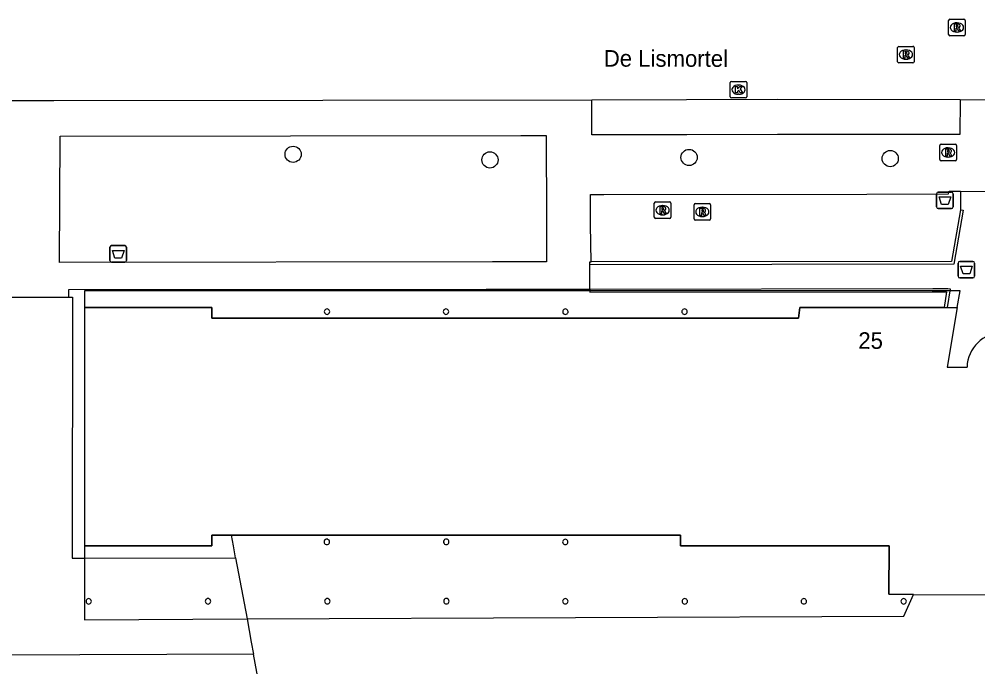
# Model space of a CAD drawing. Extents: x 161477 to 163040, y 383680 to 384868.
# Drawn here: x 162318.3 to 162376.2, y 384523.2 to 384562.3 of the extents above; entities that cross this region are included whole.
import ezdxf

# ---------------------------------------------------------------- set-up
doc = ezdxf.new("R2010")
doc.units = 0
for name, color, linetype in [('IMGEO_Afvalbak', 7, 'Continuous'), ('IMGEO_Boom', 7, 'Continuous'), ('IMGEO_Groenvoorziening', 7, 'Continuous'), ('IMGEO_Kolk', 7, 'Continuous'), ('IMGEO_Muur', 7, 'Continuous'), ('IMGEO_Openbare_ruimte_label', 7, 'Continuous'), ('IMGEO_Pand', 7, 'Continuous'), ('IMGEO_Pand_nummerreeks', 7, 'Continuous'), ('IMGEO_Pand_overbouw', 7, 'Continuous'), ('IMGEO_Rijbaan_lokaal_open', 7, 'Continuous'), ('IMGEO_Rioolput', 7, 'Continuous'), ('IMGEO_Voetpad_open', 7, 'Continuous')]:
    doc.layers.add(name, color=color, linetype=linetype)

msp = doc.modelspace()

# ---------------------------------------------------------------- linework, layer by layer
at = {"layer": 'IMGEO_Afvalbak'}
for p, q in [((162373.755, 384550.96), (162373.755, 384551.76)), ((162373.755, 384551.76), (162373.755, 384550.96)), ((162373.855, 384551.86), (162374.645, 384551.86)), ((162374.645, 384551.86), (162373.855, 384551.86)), ((162374.745, 384551.76), (162374.745, 384550.96)), ((162374.745, 384550.96), (162374.745, 384551.76)), ((162374.645, 384550.86), (162373.855, 384550.86)), ((162373.855, 384550.86), (162374.645, 384550.86)), ((162323.818, 384547.722), (162323.818, 384548.522)), ((162323.818, 384548.522), (162323.818, 384547.722)), ((162323.918, 384548.622), (162324.708, 384548.622)), ((162324.708, 384548.622), (162323.918, 384548.622)), ((162324.808, 384548.522), (162324.808, 384547.722)), ((162324.808, 384547.722), (162324.808, 384548.522)), ((162324.708, 384547.622), (162323.918, 384547.622)), ((162323.918, 384547.622), (162324.708, 384547.622)), ((162375.055, 384546.77), (162375.055, 384547.57)), ((162375.055, 384547.57), (162375.055, 384546.77)), ((162375.155, 384547.67), (162375.945, 384547.67)), ((162375.945, 384547.67), (162375.155, 384547.67)), ((162376.045, 384547.57), (162376.045, 384546.77)), ((162376.045, 384546.77), (162376.045, 384547.57)), ((162375.945, 384546.67), (162375.155, 384546.67)), ((162375.155, 384546.67), (162375.945, 384546.67))]:
    msp.add_line(p, q, dxfattribs=at)
for points in [[(162373.898, 384551.574), (162374.602, 384551.574), (162374.453, 384551.104), (162374.047, 384551.104), (162373.898, 384551.574)], [(162323.961, 384548.336), (162324.665, 384548.336), (162324.516, 384547.866), (162324.11, 384547.866), (162323.961, 384548.336)], [(162375.198, 384547.384), (162375.902, 384547.384), (162375.753, 384546.914), (162375.347, 384546.914), (162375.198, 384547.384)]]:
    msp.add_lwpolyline(points, dxfattribs=at)
for centre, start, end in [((162373.855, 384551.76), 90, 180), ((162373.855, 384551.76), 90, 180), ((162374.645, 384551.76), 0, 90), ((162374.645, 384551.76), 360, 90), ((162373.855, 384550.96), 180, 270), ((162373.855, 384550.96), 180, 270), ((162374.645, 384550.96), 270, 0), ((162374.645, 384550.96), 270, 0), ((162323.918, 384548.522), 90, 180), ((162323.918, 384548.522), 90, 180), ((162324.708, 384548.522), 0, 90), ((162324.708, 384548.522), 360, 90), ((162323.918, 384547.722), 180, 270), ((162323.918, 384547.722), 180, 270), ((162324.708, 384547.722), 270, 0), ((162324.708, 384547.722), 270, 0), ((162375.155, 384547.57), 90, 180), ((162375.155, 384547.57), 90, 180), ((162375.945, 384547.57), 0, 90), ((162375.945, 384547.57), 360, 90), ((162375.155, 384546.77), 180, 270), ((162375.155, 384546.77), 180, 270), ((162375.945, 384546.77), 270, 0), ((162375.945, 384546.77), 270, 0)]:
    msp.add_arc(centre, 0.1, start, end, dxfattribs=at)
at = {"layer": 'IMGEO_Boom'}
for centre in [(162334.88, 384554.14), (162346.77, 384553.8), (162358.8, 384553.95), (162370.95, 384553.88)]:
    msp.add_circle(centre, 0.489, dxfattribs=at)
at = {"layer": 'IMGEO_Groenvoorziening'}
msp.add_lwpolyline([(162321.342, 384545.503), (162321.55, 384545.503), (162321.54, 384529.742), (162322.272, 384529.744), (162331.403, 384529.767)], dxfattribs=at)
at = {"layer": 'IMGEO_Kolk'}
for p, q in [((162361.288, 384557.616), (162361.288, 384558.468)), ((162361.363, 384558.542), (162362.215, 384558.542)), ((162361.776, 384558.322), (162361.801, 384558.322)), ((162362.289, 384558.468), (162362.289, 384557.616)), ((162362.215, 384557.542), (162361.363, 384557.542)), ((162361.799, 384557.762), (162361.774, 384557.762))]:
    msp.add_line(p, q, dxfattribs=at)
for points in [[(162361.288, 384557.616), (162361.288, 384558.468)], [(162361.363, 384558.542), (162362.215, 384558.542)], [(162361.609, 384558.242), (162361.732, 384558.242), (162361.732, 384558.091), (162361.862, 384558.242), (162362.026, 384558.242), (162361.88, 384558.091), (162362.033, 384557.842), (162361.881, 384557.842), (162361.796, 384558.006), (162361.732, 384557.939), (162361.732, 384557.842), (162361.609, 384557.842), (162361.609, 384558.242)], [(162362.289, 384558.468), (162362.289, 384557.616)], [(162362.215, 384557.542), (162361.363, 384557.542)]]:
    msp.add_lwpolyline(points, dxfattribs=at)
for centre, start, end in [((162361.365, 384558.466), 91.55205, 178.44795), ((162361.365, 384558.466), 91.55205, 178.44795), ((162362.213, 384558.466), 1.55205, 88.44795), ((162362.213, 384558.466), 1.55205, 88.44795), ((162361.365, 384557.618), 181.55205, 268.44795), ((162361.365, 384557.618), 181.55205, 268.44795), ((162362.213, 384557.618), 271.55205, 358.44795), ((162362.213, 384557.618), 271.55205, 358.44795)]:
    msp.add_arc(centre, 0.0765, start, end, dxfattribs=at)
for centre, major_axis, ratio, start_param, end_param in [((162361.775, 384558.042), (-0.387, 0.002), 0.722429, 4.712389, 7.853982), ((162361.8, 384558.042), (-0.39, 0.002), 0.717154, 1.570796, 4.712389)]:
    msp.add_ellipse(centre, major_axis=major_axis, ratio=ratio, start_param=start_param, end_param=end_param, dxfattribs=at)
at = {"layer": 'IMGEO_Muur'}
for points in [[(162375.186, 384550.788), (162375.363, 384550.758), (162374.801, 384547.499), (162352.796, 384547.463)], [(162375.186, 384550.788), (162374.65, 384547.666), (162352.88, 384547.641)], [(162352.796, 384547.463), (162352.8, 384547.641), (162352.88, 384547.641)], [(162352.813, 384546.002), (162352.805, 384545.815), (162373.49, 384545.841), (162374.359, 384545.841), (162374.217, 384544.885)], [(162352.813, 384546.002), (162373.52, 384546.027), (162374.437, 384546.028), (162374.579, 384546.013), (162374.399, 384544.885)]]:
    msp.add_lwpolyline(points, dxfattribs=at)
at = {"layer": 'IMGEO_Pand'}
for points in [[(162374.217, 384544.885), (162365.488, 384544.892), (162365.401, 384544.246), (162329.973, 384544.248), (162329.973, 384544.888), (162322.277, 384544.889), (162322.272, 384530.5), (162329.968, 384530.487), (162329.969, 384531.137), (162331.159, 384531.135)], [(162374.217, 384544.885), (162374.399, 384544.885)], [(162374.399, 384544.885), (162375.002, 384544.884), (162374.393, 384541.292), (162375.591, 384541.282)], [(162331.159, 384531.135), (162358.275, 384531.137), (162358.275, 384530.487), (162370.881, 384530.494), (162370.872, 384527.564), (162372.361, 384527.559), (162378.764, 384527.539), (162378.66, 384526.897)]]:
    msp.add_lwpolyline(points, dxfattribs=at)
for centre, radius, start, end in [((162336.928, 384544.635), 0.164, 71.88223, 0.30428), ((162336.93, 384544.637), 0.162, 359.72486, 72.46165), ((162344.112, 384544.638), 0.165, 71.99555, 359.97235), ((162344.114, 384544.639), 0.163, 359.57004, 72.39787), ((162351.33, 384544.632), 0.165, 72.49336, 1.00795), ((162351.327, 384544.63), 0.167, 1.64174, 71.85957), ((162358.527, 384544.631), 0.165, 71.99555, 359.97235), ((162358.525, 384544.63), 0.167, 0.43472, 71.53318), ((162377.728, 384541.222), 2.138, 1.95763, 178.39092), ((162336.917, 384530.73), 0.162, 71.77843, 0.1426), ((162336.918, 384530.73), 0.161, 359.97495, 71.94608), ((162344.13, 384530.732), 0.164, 71.88197, 359.95409), ((162344.132, 384530.734), 0.162, 359.37674, 72.45932), ((162351.323, 384530.727), 0.16, 71.92004, 359.86529), ((162351.324, 384530.728), 0.158, 359.53521, 72.25013), ((162322.534, 384527.138), 0.163, 72.13662, 0.04989), ((162322.533, 384527.137), 0.164, 0.35879, 71.82773), ((162329.74, 384527.142), 0.166, 72.10769, 359.99017), ((162329.743, 384527.144), 0.163, 359.14015, 72.95771), ((162336.95, 384527.146), 0.164, 72.00903, 359.82703), ((162336.949, 384527.146), 0.164, 0.00737, 71.82869), ((162344.141, 384527.147), 0.164, 71.88197, 359.95409), ((162344.141, 384527.147), 0.164, 0.00737, 71.82869), ((162351.325, 384527.142), 0.162, 72.02259, 0.03215), ((162351.324, 384527.142), 0.163, 0.16911, 71.88564), ((162358.541, 384527.139), 0.162, 71.7785, 359.78806), ((162358.543, 384527.14), 0.16, 359.37826, 72.1883), ((162365.732, 384527.14), 0.162, 71.7785, 359.78806), ((162365.73, 384527.138), 0.163, 0.26438, 71.30218), ((162371.764, 384527.14), 0.166, 72.10769, 359.99017), ((162371.764, 384527.14), 0.166, 359.99522, 72.10263)]:
    msp.add_arc(centre, radius, start, end, dxfattribs=at)
at = {"layer": 'IMGEO_Pand_overbouw'}
for points in [[(162375.002, 384544.884), (162375.172, 384545.884), (162322.277, 384545.889), (162322.277, 384544.889), (162329.973, 384544.888), (162329.973, 384544.248), (162365.401, 384544.246), (162365.488, 384544.892), (162374.217, 384544.885), (162374.399, 384544.885)], [(162370.881, 384530.494), (162358.275, 384530.487), (162358.275, 384531.137), (162331.159, 384531.135), (162329.969, 384531.137), (162329.968, 384530.487), (162322.272, 384530.5), (162322.27, 384526.031), (162332.095, 384526.073), (162371.772, 384526.244), (162372.361, 384527.559), (162370.872, 384527.564)]]:
    msp.add_lwpolyline(points, close=True, dxfattribs=at)
at = {"layer": 'IMGEO_Rijbaan_lokaal_open'}
for points in [[(162352.928, 384557.401), (162320.418, 384557.37), (162316.582, 384557.363)], [(162375.174, 384557.437), (162364.111, 384557.441), (162358.647, 384557.425), (162352.928, 384557.401)], [(162384.02, 384557.414), (162375.174, 384557.437)]]:
    msp.add_lwpolyline(points, dxfattribs=at)
at = {"layer": 'IMGEO_Rioolput'}
for p, q in [((162374.479, 384561.374), (162374.479, 384562.226)), ((162374.554, 384562.3), (162375.406, 384562.3)), ((162375.48, 384562.226), (162375.48, 384561.374)), ((162374.967, 384562.08), (162374.992, 384562.08)), ((162375.406, 384561.3), (162374.554, 384561.3)), ((162374.99, 384561.52), (162374.965, 384561.52)), ((162371.399, 384559.734), (162371.399, 384560.586)), ((162371.474, 384560.66), (162372.326, 384560.66)), ((162371.887, 384560.44), (162371.912, 384560.44)), ((162372.4, 384560.586), (162372.4, 384559.734)), ((162371.91, 384559.88), (162371.885, 384559.88)), ((162372.326, 384559.66), (162371.474, 384559.66)), ((162373.949, 384553.824), (162373.949, 384554.676)), ((162374.024, 384554.75), (162374.876, 384554.75)), ((162374.95, 384554.676), (162374.95, 384553.824)), ((162374.437, 384554.53), (162374.462, 384554.53)), ((162374.876, 384553.75), (162374.024, 384553.75)), ((162374.46, 384553.97), (162374.435, 384553.97)), ((162356.699, 384550.334), (162356.699, 384551.186)), ((162356.774, 384551.26), (162357.626, 384551.26)), ((162357.7, 384551.186), (162357.7, 384550.334)), ((162359.174, 384551.16), (162360.026, 384551.16)), ((162357.187, 384551.04), (162357.212, 384551.04)), ((162359.099, 384550.234), (162359.099, 384551.086)), ((162359.587, 384550.94), (162359.612, 384550.94)), ((162360.1, 384551.086), (162360.1, 384550.234)), ((162357.626, 384550.26), (162356.774, 384550.26)), ((162357.21, 384550.48), (162357.185, 384550.48)), ((162360.026, 384550.16), (162359.174, 384550.16)), ((162359.61, 384550.38), (162359.585, 384550.38))]:
    msp.add_line(p, q, dxfattribs=at)
for points in [[(162374.479, 384561.374), (162374.479, 384562.226)], [(162374.554, 384562.3), (162375.406, 384562.3)], [(162375.48, 384562.226), (162375.48, 384561.374)], [(162375.068, 384561.998), (162374.816, 384562), (162374.816, 384561.6)], [(162374.816, 384561.6), (162374.94, 384561.6), (162374.94, 384561.762), (162374.951, 384561.762)], [(162374.994, 384561.919), (162374.94, 384561.919), (162374.94, 384561.838)], [(162374.94, 384561.838), (162374.992, 384561.838)], [(162374.998, 384561.733), (162375.069, 384561.6), (162375.209, 384561.6), (162375.144, 384561.726)], [(162375.406, 384561.3), (162374.554, 384561.3)], [(162371.399, 384559.734), (162371.399, 384560.586)], [(162371.474, 384560.66), (162372.326, 384560.66)], [(162372.4, 384560.586), (162372.4, 384559.734)], [(162371.988, 384560.358), (162371.736, 384560.36), (162371.736, 384559.96)], [(162371.736, 384559.96), (162371.86, 384559.96), (162371.86, 384560.122), (162371.871, 384560.122)], [(162371.914, 384560.279), (162371.86, 384560.279), (162371.86, 384560.198)], [(162371.86, 384560.198), (162371.912, 384560.198)], [(162371.918, 384560.093), (162371.989, 384559.96), (162372.129, 384559.96), (162372.064, 384560.086)], [(162372.326, 384559.66), (162371.474, 384559.66)], [(162373.949, 384553.824), (162373.949, 384554.676)], [(162374.024, 384554.75), (162374.876, 384554.75)], [(162374.95, 384554.676), (162374.95, 384553.824)], [(162374.538, 384554.448), (162374.286, 384554.45), (162374.286, 384554.05)], [(162374.286, 384554.05), (162374.41, 384554.05), (162374.41, 384554.212), (162374.421, 384554.212)], [(162374.464, 384554.369), (162374.41, 384554.369), (162374.41, 384554.288)], [(162374.41, 384554.288), (162374.462, 384554.288)], [(162374.468, 384554.183), (162374.539, 384554.05), (162374.679, 384554.05), (162374.614, 384554.176)], [(162374.876, 384553.75), (162374.024, 384553.75)], [(162356.699, 384550.334), (162356.699, 384551.186)], [(162356.774, 384551.26), (162357.626, 384551.26)], [(162357.7, 384551.186), (162357.7, 384550.334)], [(162359.174, 384551.16), (162360.026, 384551.16)], [(162357.288, 384550.958), (162357.036, 384550.96), (162357.036, 384550.56)], [(162357.036, 384550.56), (162357.16, 384550.56), (162357.16, 384550.722), (162357.171, 384550.722)], [(162357.214, 384550.879), (162357.16, 384550.879), (162357.16, 384550.798)], [(162357.16, 384550.798), (162357.212, 384550.798)], [(162357.218, 384550.693), (162357.289, 384550.56), (162357.429, 384550.56), (162357.364, 384550.686)], [(162359.099, 384550.234), (162359.099, 384551.086)], [(162359.688, 384550.858), (162359.436, 384550.86), (162359.436, 384550.46)], [(162359.436, 384550.46), (162359.56, 384550.46), (162359.56, 384550.622), (162359.571, 384550.622)], [(162359.614, 384550.779), (162359.56, 384550.779), (162359.56, 384550.698)], [(162359.56, 384550.698), (162359.612, 384550.698)], [(162359.618, 384550.593), (162359.689, 384550.46), (162359.829, 384550.46), (162359.764, 384550.586)], [(162360.1, 384551.086), (162360.1, 384550.234)], [(162357.626, 384550.26), (162356.774, 384550.26)], [(162360.026, 384550.16), (162359.174, 384550.16)]]:
    msp.add_lwpolyline(points, dxfattribs=at)
for centre, radius, start, end in [((162374.556, 384562.224), 0.0765, 91.55205, 178.44795), ((162374.556, 384562.224), 0.0765, 91.55205, 178.44795), ((162375.404, 384562.224), 0.0765, 1.55205, 88.44795), ((162375.404, 384562.224), 0.0765, 1.55205, 88.44795), ((162374.95, 384561.709), 0.0533, 26.02933, 88.69889), ((162374.976, 384562.027), 0.19, 274.7715, 282.96867), ((162375, 384561.823), 0.0964, 77.00612, 93.18647), ((162375.014, 384561.88), 0.0378, 276.66336, 79.67722), ((162375.067, 384561.888), 0.109, 350.36119, 89.41601), ((162375.065, 384561.888), 0.112, 277.58423, 350.98172), ((162375.049, 384561.673), 0.108, 29.51342, 73.79051), ((162374.556, 384561.376), 0.0765, 181.55205, 268.44795), ((162374.556, 384561.376), 0.0765, 181.55205, 268.44795), ((162375.404, 384561.376), 0.0765, 271.55205, 358.44795), ((162375.404, 384561.376), 0.0765, 271.55205, 358.44795), ((162371.476, 384560.584), 0.0765, 91.55205, 178.44795), ((162371.476, 384560.584), 0.0765, 91.55205, 178.44795), ((162372.324, 384560.584), 0.0765, 1.55205, 88.44795), ((162372.324, 384560.584), 0.0765, 1.55205, 88.44795), ((162371.87, 384560.069), 0.0533, 26.02933, 88.69889), ((162371.896, 384560.387), 0.19, 274.7715, 282.96867), ((162371.92, 384560.183), 0.0964, 77.00612, 93.18647), ((162371.934, 384560.24), 0.0378, 276.66336, 79.67722), ((162371.987, 384560.248), 0.109, 350.36119, 89.41601), ((162371.985, 384560.248), 0.112, 277.58423, 350.98172), ((162371.969, 384560.033), 0.108, 29.51342, 73.79051), ((162371.476, 384559.736), 0.0765, 181.55205, 268.44795), ((162371.476, 384559.736), 0.0765, 181.55205, 268.44795), ((162372.324, 384559.736), 0.0765, 271.55205, 358.44795), ((162372.324, 384559.736), 0.0765, 271.55205, 358.44795), ((162374.026, 384554.674), 0.0765, 91.55205, 178.44795), ((162374.026, 384554.674), 0.0765, 91.55205, 178.44795), ((162374.874, 384554.674), 0.0765, 1.55205, 88.44795), ((162374.874, 384554.674), 0.0765, 1.55205, 88.44795), ((162374.42, 384554.159), 0.0533, 26.02933, 88.69889), ((162374.446, 384554.477), 0.19, 274.7715, 282.96867), ((162374.47, 384554.273), 0.0964, 77.00612, 93.18647), ((162374.484, 384554.33), 0.0378, 276.66336, 79.67722), ((162374.537, 384554.338), 0.109, 350.36119, 89.41601), ((162374.535, 384554.338), 0.112, 277.58423, 350.98172), ((162374.519, 384554.123), 0.108, 29.51342, 73.79051), ((162374.026, 384553.826), 0.0765, 181.55205, 268.44795), ((162374.026, 384553.826), 0.0765, 181.55205, 268.44795), ((162374.874, 384553.826), 0.0765, 271.55205, 358.44795), ((162374.874, 384553.826), 0.0765, 271.55205, 358.44795), ((162356.776, 384551.184), 0.0765, 91.55205, 178.44795), ((162356.776, 384551.184), 0.0765, 91.55205, 178.44795), ((162357.624, 384551.184), 0.0765, 1.55205, 88.44795), ((162357.624, 384551.184), 0.0765, 1.55205, 88.44795), ((162359.176, 384551.084), 0.0765, 91.55205, 178.44795), ((162359.176, 384551.084), 0.0765, 91.55205, 178.44795), ((162360.024, 384551.084), 0.0765, 1.55205, 88.44795), ((162360.024, 384551.084), 0.0765, 1.55205, 88.44795), ((162357.17, 384550.669), 0.0533, 26.02933, 88.69889), ((162357.196, 384550.987), 0.19, 274.7715, 282.96867), ((162357.22, 384550.783), 0.0964, 77.00612, 93.18647), ((162357.234, 384550.84), 0.0378, 276.66336, 79.67722), ((162357.287, 384550.848), 0.109, 350.36119, 89.41601), ((162357.285, 384550.848), 0.112, 277.58423, 350.98172), ((162357.269, 384550.633), 0.108, 29.51342, 73.79051), ((162359.57, 384550.569), 0.0533, 26.02933, 88.69889), ((162359.596, 384550.887), 0.19, 274.7715, 282.96867), ((162359.62, 384550.683), 0.0964, 77.00612, 93.18647), ((162359.634, 384550.74), 0.0378, 276.66336, 79.67722), ((162359.687, 384550.748), 0.109, 350.36119, 89.41601), ((162359.685, 384550.748), 0.112, 277.58423, 350.98172), ((162359.669, 384550.533), 0.108, 29.51342, 73.79051), ((162356.776, 384550.336), 0.0765, 181.55205, 268.44795), ((162356.776, 384550.336), 0.0765, 181.55205, 268.44795), ((162357.624, 384550.336), 0.0765, 271.55205, 358.44795), ((162357.624, 384550.336), 0.0765, 271.55205, 358.44795), ((162359.176, 384550.236), 0.0765, 181.55205, 268.44795), ((162359.176, 384550.236), 0.0765, 181.55205, 268.44795), ((162360.024, 384550.236), 0.0765, 271.55205, 358.44795), ((162360.024, 384550.236), 0.0765, 271.55205, 358.44795)]:
    msp.add_arc(centre, radius, start, end, dxfattribs=at)
for centre, major_axis, ratio, start_param, end_param in [((162374.966, 384561.8), (-0.387, 0.002), 0.722429, 4.712389, 7.853982), ((162374.991, 384561.8), (-0.39, 0.002), 0.717154, 1.570796, 4.712389), ((162371.886, 384560.16), (-0.387, 0.002), 0.722429, 4.712389, 7.853982), ((162371.911, 384560.16), (-0.39, 0.002), 0.717154, 1.570796, 4.712389), ((162374.436, 384554.25), (-0.387, 0.002), 0.722429, 4.712389, 7.853982), ((162374.461, 384554.25), (-0.39, 0.002), 0.717154, 1.570796, 4.712389), ((162357.186, 384550.76), (-0.387, 0.002), 0.722429, 4.712389, 7.853982), ((162357.211, 384550.76), (-0.39, 0.002), 0.717154, 1.570796, 4.712389), ((162359.586, 384550.66), (-0.387, 0.002), 0.722429, 4.712389, 7.853982), ((162359.611, 384550.66), (-0.39, 0.002), 0.717154, 1.570796, 4.712389)]:
    msp.add_ellipse(centre, major_axis=major_axis, ratio=ratio, start_param=start_param, end_param=end_param, dxfattribs=at)
at = {"layer": 'IMGEO_Voetpad_open'}
for points in [[(162375.174, 384557.437), (162375.163, 384555.333), (162370.363, 384555.33), (162364.143, 384555.326), (162358.667, 384555.311), (162354.236, 384555.311), (162352.924, 384555.311), (162352.928, 384557.401)], [(162320.799, 384555.238), (162348.638, 384555.269), (162348.851, 384555.269), (162350.172, 384555.27), (162350.186, 384550.221), (162350.192, 384547.645), (162346.918, 384547.64), (162320.776, 384547.605), (162320.799, 384555.238)], [(162352.88, 384547.641), (162352.838, 384549.871), (162352.847, 384551.713), (162353.647, 384551.714), (162369.53, 384551.737), (162374.474, 384551.743), (162374.503, 384551.921), (162375.192, 384551.917)], [(162375.192, 384551.917), (162375.186, 384550.788)], [(162375.192, 384551.917), (162383.283, 384551.877)], [(162352.813, 384546.002), (162352.796, 384547.463)], [(162321.342, 384545.503), (162321.342, 384545.981), (162346.547, 384545.997), (162352.813, 384546.002)], [(162332.489, 384523.941), (162316.732, 384523.896), (162316.731, 384524.674), (162316.74, 384534.753), (162316.751, 384545.517), (162321.342, 384545.503)], [(162331.403, 384529.767), (162331.275, 384530.486), (162331.159, 384531.135)], [(162331.403, 384529.767), (162332.095, 384526.073), (162332.353, 384524.678), (162332.489, 384523.941)], [(162333.032, 384521.004), (162332.489, 384523.941)]]:
    msp.add_lwpolyline(points, dxfattribs=at)

# ---------------------------------------------------------------- texts
at = {"layer": 'IMGEO_Openbare_ruimte_label'}
msp.add_text('De Lismortel', height=1, rotation=359.88541, dxfattribs=at).set_placement((162353.647, 384559.434))
at = {"layer": 'IMGEO_Pand_nummerreeks'}
msp.add_text('25', height=1, rotation=359.75363, dxfattribs=at).set_placement((162369.021, 384542.392))

doc.saveas('drawing.dxf')
